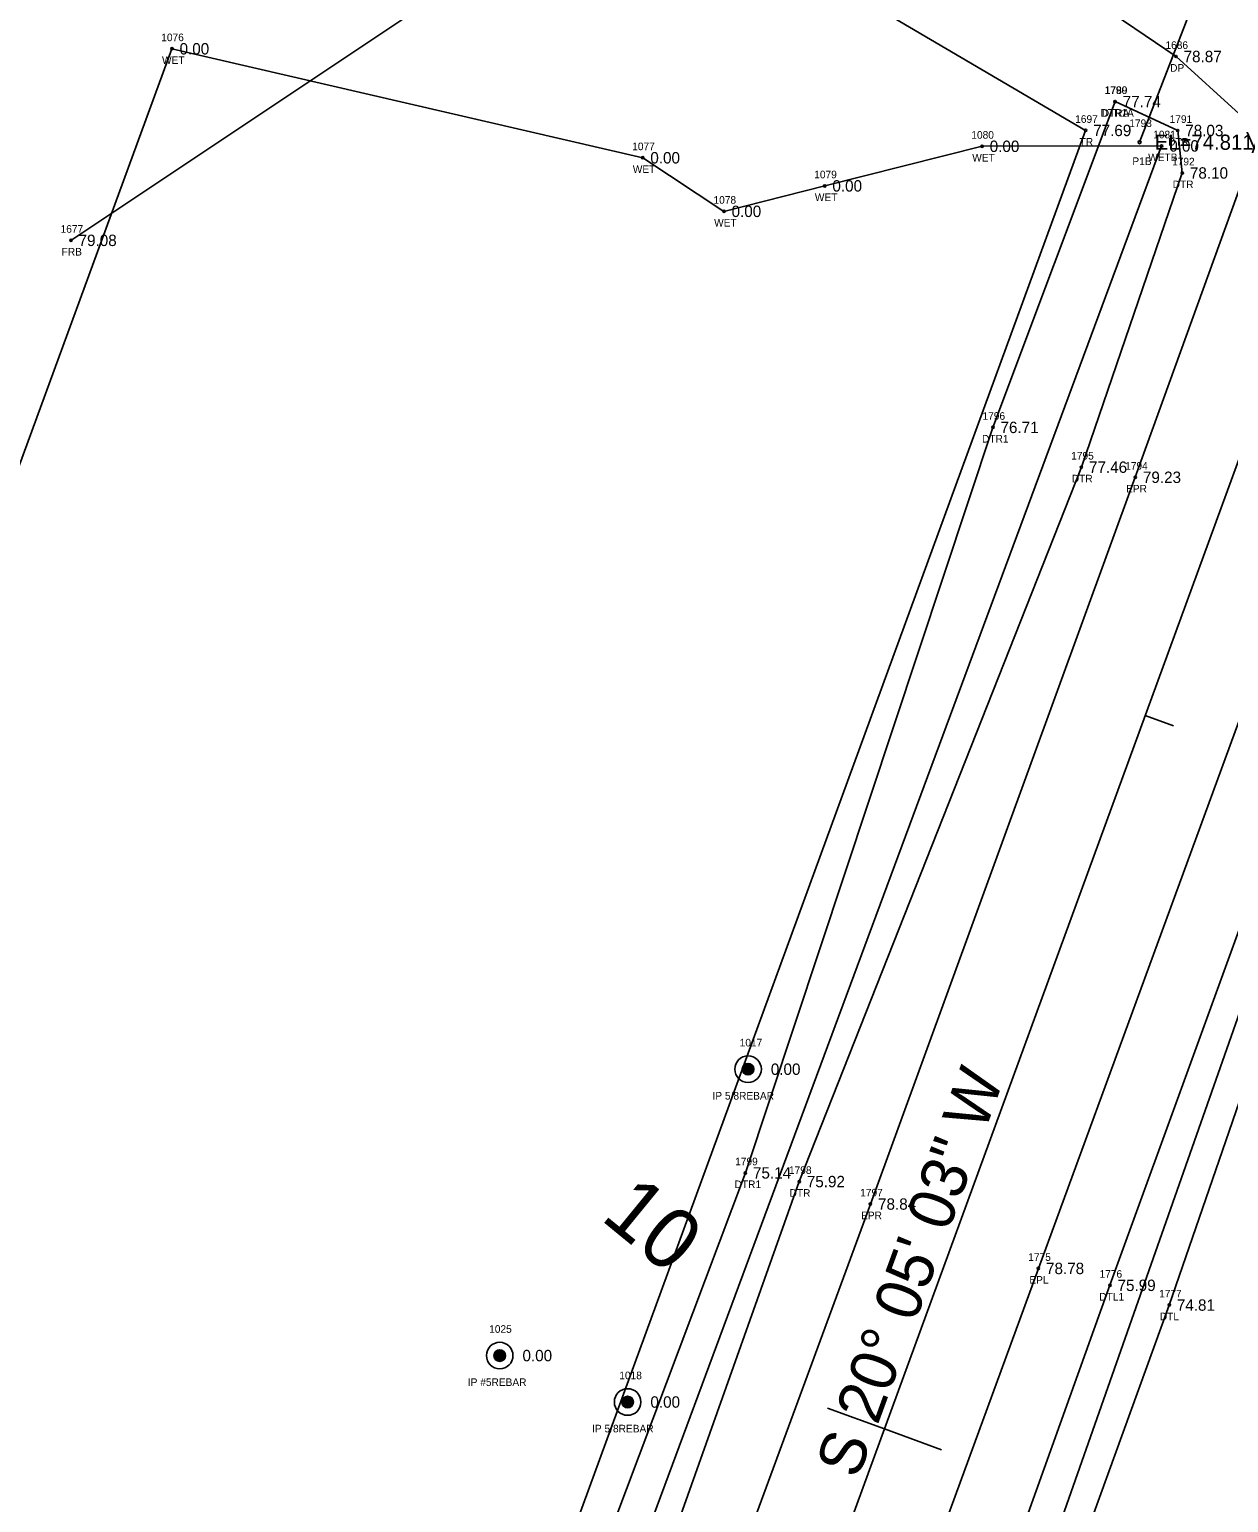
# Model space of a CAD drawing. Extents: x 2139392 to 2143384, y 505395 to 510520.
# Drawn here: x 2140882.2 to 2141040.1, y 509145.6 to 509339.5 of the extents above; entities that cross this region are included whole.
import ezdxf

# ---------------------------------------------------------------- set-up
doc = ezdxf.new("R2010")
doc.units = 0
for name, color, linetype in [('RD_EV_EX_Wetlands', 7, 'Continuous'), ('RD_EX_DR_Pipe', 7, 'Continuous'), ('RD_EX_DR_Pipe_txCode', 7, 'Continuous'), ('RD_EX_Driveway', 7, 'Continuous'), ('RD_EX_Driveway_txCode', 7, 'Continuous'), ('RD_EX_DV_Prop_txCode', 7, 'Continuous'), ('RD_EX_DV_PropPin', 7, 'Continuous'), ('RD_EX_Fence_Other', 7, 'Continuous'), ('RD_EX_Fence_Other_txCode', 7, 'Continuous'), ('RD_EX_H2O', 7, 'Continuous'), ('RD_EX_H2O_txCode', 7, 'Continuous'), ('RD_EX_H2O_WetLd_txCode', 7, 'Continuous'), ('RD_EX_Road', 7, 'Continuous'), ('RD_EX_Road_txCode', 7, 'Continuous'), ('RD_EX_TX_Driveway_ELEV', 7, 'Continuous'), ('RD_EX_TX_DV_Prop_ELEV', 7, 'Continuous'), ('RD_EX_TX_Fence_Other_ELEV', 7, 'Continuous'), ('RD_EX_TX_H2O_ELEV', 7, 'Continuous'), ('RD_EX_TX_H2O_WetLd_ELEV', 7, 'Continuous'), ('RD_EX_TX_Road_ELEV', 7, 'Continuous'), ('RD_EX_TX_VEG_ELEV', 7, 'Continuous'), ('RD_EX_VEG', 7, 'Continuous'), ('RD_EX_VEG_txCode', 7, 'Continuous'), ('RD_HC_Cl', 7, 'Continuous'), ('RD_HC_Data', 7, 'Continuous'), ('RD_HC_Data_Tic', 7, 'Continuous'), ('RD_HC_TX_Sta50', 7, 'Continuous'), ('RD_SMD_Locator', 7, 'Continuous'), ('RD_TX_Pipe_ElevEX', 7, 'Continuous')]:
    doc.layers.add(name, color=color, linetype=linetype)

msp = doc.modelspace()

# ---------------------------------------------------------------- linework, layer by layer
at = {"layer": 'RD_EV_EX_Wetlands'}
for p, q in [((2141031.31, 509324.16), (2140691.53, 508408.63)), ((2141075.3, 509306.14), (2140751.4, 508384.33))]:
    msp.add_line(p, q, dxfattribs=at)
msp.add_lwpolyline([(2140532.98, 508332.74), (2140900.95, 509336.95), (2140962.96, 509322.6), (2140973.66, 509315.55), (2140986.94, 509318.9), (2141007.66, 509324.11), (2141031.31, 509324.16)], dxfattribs=at)
at = {"layer": 'RD_EX_DR_Pipe'}
msp.add_line((2141039.58, 509353.51), (2141028.4, 509324.65), dxfattribs=at)
at = {"layer": 'RD_EX_Driveway'}
msp.add_lwpolyline([(2141052.52, 509348.48), (2141045.04, 509346.63), (2141037.37, 509348.41), (2141026.29, 509351.7), (2141022.22, 509343.44), (2141033.2, 509335.93), (2141041.54, 509328.4), (2141043.48, 509323.88)], dxfattribs=at)
at = {"layer": 'RD_EX_DV_PropPin'}
for p, q in [((2140976.1, 509202.42), (2140976.1, 509202.82)), ((2140976.13, 509202.32), (2140976.13, 509202.92)), ((2140976.17, 509202.25), (2140976.17, 509202.99)), ((2140976.2, 509202.19), (2140976.2, 509203.05)), ((2140976.24, 509202.15), (2140976.24, 509203.09)), ((2140976.27, 509202.1), (2140976.27, 509203.13)), ((2140976.31, 509202.07), (2140976.31, 509203.17)), ((2140976.34, 509202.04), (2140976.34, 509203.2)), ((2140976.38, 509202.01), (2140976.38, 509203.23)), ((2140976.41, 509201.98), (2140976.41, 509203.25)), ((2140976.45, 509201.96), (2140976.45, 509203.28)), ((2140976.48, 509201.94), (2140976.48, 509203.29)), ((2140976.52, 509201.93), (2140976.52, 509203.31)), ((2140976.55, 509201.91), (2140976.55, 509203.33)), ((2140976.59, 509201.9), (2140976.59, 509203.34)), ((2140976.62, 509201.89), (2140976.62, 509203.35)), ((2140976.66, 509201.88), (2140976.66, 509203.36)), ((2140976.69, 509201.87), (2140976.69, 509203.37)), ((2140976.73, 509201.87), (2140976.73, 509203.37)), ((2140976.76, 509201.86), (2140976.76, 509203.38)), ((2140976.8, 509201.86), (2140976.8, 509203.38)), ((2140976.83, 509201.86), (2140976.83, 509203.38)), ((2140976.87, 509201.86), (2140976.87, 509203.38)), ((2140976.9, 509201.86), (2140976.9, 509203.38)), ((2140976.94, 509201.87), (2140976.94, 509203.37)), ((2140976.97, 509201.87), (2140976.97, 509203.37)), ((2140977.01, 509201.88), (2140977.01, 509203.36)), ((2140977.04, 509201.89), (2140977.04, 509203.35)), ((2140977.08, 509201.9), (2140977.08, 509203.34)), ((2140977.11, 509201.91), (2140977.11, 509203.33)), ((2140977.15, 509201.93), (2140977.15, 509203.31)), ((2140977.18, 509201.94), (2140977.18, 509203.29)), ((2140977.22, 509201.96), (2140977.22, 509203.28)), ((2140977.25, 509201.98), (2140977.25, 509203.25)), ((2140977.29, 509202.01), (2140977.29, 509203.23)), ((2140977.32, 509202.04), (2140977.32, 509203.2)), ((2140977.36, 509202.07), (2140977.36, 509203.17)), ((2140977.39, 509202.1), (2140977.39, 509203.13)), ((2140977.43, 509202.15), (2140977.43, 509203.09)), ((2140977.46, 509202.19), (2140977.46, 509203.05)), ((2140977.5, 509202.25), (2140977.5, 509202.99)), ((2140977.53, 509202.32), (2140977.53, 509202.92)), ((2140977.57, 509202.42), (2140977.57, 509202.82)), ((2140943.66, 509164.31), (2140943.66, 509165.53)), ((2140943.7, 509164.29), (2140943.7, 509165.56)), ((2140943.73, 509164.26), (2140943.73, 509165.58)), ((2140943.77, 509164.25), (2140943.77, 509165.6)), ((2140943.8, 509164.23), (2140943.8, 509165.61)), ((2140943.84, 509164.21), (2140943.84, 509165.63)), ((2140943.87, 509164.2), (2140943.87, 509165.64)), ((2140943.91, 509164.19), (2140943.91, 509165.65)), ((2140943.94, 509164.18), (2140943.94, 509165.66)), ((2140943.98, 509164.17), (2140943.98, 509165.67)), ((2140944.01, 509164.17), (2140944.01, 509165.67)), ((2140944.05, 509164.16), (2140944.05, 509165.68)), ((2140944.08, 509164.16), (2140944.08, 509165.68)), ((2140944.12, 509164.16), (2140944.12, 509165.68)), ((2140944.15, 509164.16), (2140944.15, 509165.68)), ((2140944.19, 509164.16), (2140944.19, 509165.68)), ((2140944.22, 509164.17), (2140944.22, 509165.67)), ((2140944.26, 509164.17), (2140944.26, 509165.67)), ((2140944.29, 509164.18), (2140944.29, 509165.66)), ((2140944.33, 509164.19), (2140944.33, 509165.65)), ((2140944.36, 509164.2), (2140944.36, 509165.64)), ((2140944.4, 509164.21), (2140944.4, 509165.63)), ((2140944.43, 509164.23), (2140944.43, 509165.61)), ((2140944.47, 509164.25), (2140944.47, 509165.6)), ((2140944.5, 509164.26), (2140944.5, 509165.58)), ((2140944.54, 509164.29), (2140944.54, 509165.56)), ((2140944.57, 509164.31), (2140944.57, 509165.53)), ((2140943.38, 509164.72), (2140943.38, 509165.12)), ((2140943.42, 509164.62), (2140943.42, 509165.22)), ((2140943.45, 509164.55), (2140943.45, 509165.29)), ((2140943.49, 509164.49), (2140943.49, 509165.35)), ((2140943.52, 509164.45), (2140943.52, 509165.4)), ((2140943.56, 509164.41), (2140943.56, 509165.44)), ((2140943.59, 509164.37), (2140943.59, 509165.47)), ((2140943.63, 509164.34), (2140943.63, 509165.5)), ((2140944.61, 509164.34), (2140944.61, 509165.5)), ((2140944.64, 509164.37), (2140944.64, 509165.47)), ((2140944.68, 509164.41), (2140944.68, 509165.44)), ((2140944.71, 509164.45), (2140944.71, 509165.4)), ((2140944.75, 509164.49), (2140944.75, 509165.35)), ((2140944.78, 509164.55), (2140944.78, 509165.29)), ((2140944.82, 509164.62), (2140944.82, 509165.22)), ((2140944.85, 509164.72), (2140944.85, 509165.12)), ((2140960.23, 509158.61), (2140960.23, 509159)), ((2140960.27, 509158.51), (2140960.27, 509159.1)), ((2140960.31, 509158.44), (2140960.31, 509159.18)), ((2140960.34, 509158.38), (2140960.34, 509159.23)), ((2140960.38, 509158.33), (2140960.38, 509159.28)), ((2140960.41, 509158.29), (2140960.41, 509159.32)), ((2140960.45, 509158.26), (2140960.45, 509159.36)), ((2140960.48, 509158.22), (2140960.48, 509159.39)), ((2140960.52, 509158.2), (2140960.52, 509159.42)), ((2140960.55, 509158.17), (2140960.55, 509159.44)), ((2140960.59, 509158.15), (2140960.59, 509159.46)), ((2140960.62, 509158.13), (2140960.62, 509159.48)), ((2140960.66, 509158.11), (2140960.66, 509159.5)), ((2140960.69, 509158.1), (2140960.69, 509159.51)), ((2140960.73, 509158.09), (2140960.73, 509159.53)), ((2140960.76, 509158.07), (2140960.76, 509159.54)), ((2140960.8, 509158.07), (2140960.8, 509159.55)), ((2140960.83, 509158.06), (2140960.83, 509159.55)), ((2140960.87, 509158.05), (2140960.87, 509159.56)), ((2140960.9, 509158.05), (2140960.9, 509159.56)), ((2140960.94, 509158.05), (2140960.94, 509159.57)), ((2140960.97, 509158.05), (2140960.97, 509159.57)), ((2140961.01, 509158.05), (2140961.01, 509159.57)), ((2140961.04, 509158.05), (2140961.04, 509159.56)), ((2140961.08, 509158.05), (2140961.08, 509159.56)), ((2140961.11, 509158.06), (2140961.11, 509159.55)), ((2140961.15, 509158.07), (2140961.15, 509159.55)), ((2140961.18, 509158.07), (2140961.18, 509159.54)), ((2140961.22, 509158.09), (2140961.22, 509159.53)), ((2140961.25, 509158.1), (2140961.25, 509159.51)), ((2140961.29, 509158.11), (2140961.29, 509159.5)), ((2140961.32, 509158.13), (2140961.32, 509159.48)), ((2140961.36, 509158.15), (2140961.36, 509159.46)), ((2140961.39, 509158.17), (2140961.39, 509159.44)), ((2140961.43, 509158.2), (2140961.43, 509159.42)), ((2140961.46, 509158.22), (2140961.46, 509159.39)), ((2140961.5, 509158.26), (2140961.5, 509159.36)), ((2140961.53, 509158.29), (2140961.53, 509159.32)), ((2140961.57, 509158.33), (2140961.57, 509159.28)), ((2140961.6, 509158.38), (2140961.6, 509159.23)), ((2140961.64, 509158.44), (2140961.64, 509159.18)), ((2140961.67, 509158.51), (2140961.67, 509159.1)), ((2140961.71, 509158.61), (2140961.71, 509159))]:
    msp.add_line(p, q, dxfattribs=at)
for centre, radius in [((2140976.83, 509202.62), 1.75), ((2140976.83, 509202.62), 0.761), ((2140944.12, 509164.92), 1.75), ((2140944.12, 509164.92), 0.761), ((2140960.97, 509158.81), 1.75), ((2140960.97, 509158.81), 0.761)]:
    msp.add_circle(centre, radius, dxfattribs=at)
at = {"layer": 'RD_EX_Fence_Other'}
msp.add_lwpolyline([(2140896.33, 509403.86), (2140950.41, 509377.39), (2140950.41, 509377.39), (2140958.07, 509375.96), (2140964.37, 509365.43), (2140961.66, 509359.78), (2140950.97, 509353.98), (2140950.97, 509353.98), (2140887.65, 509311.73)], dxfattribs=at)
at = {"layer": 'RD_EX_H2O'}
for points in [[(2141109.57, 509415.73), (2141114.37, 509420.62), (2141120.58, 509418.47), (2141123.73, 509414.72), (2141106.65, 509363.28), (2141087.87, 509318.68), (2141079.16, 509303.21), (2141069.29, 509273.89), (2141065.76, 509268.54), (2141032.31, 509171.57), (2140998.87, 509079.36), (2140999.1, 509067.34)], [(2141109.57, 509415.73), (2141094.19, 509368.74), (2141059.48, 509270.33), (2141024.5, 509174.17), (2140991.17, 509081.19), (2140987.7, 509072.11)], [(2141025.18, 509330), (2141009.08, 509287.11), (2140976.48, 509188.97), (2140943.34, 509100.91), (2140941.69, 509092.55)], [(2141025.18, 509330), (2141033.42, 509326.19), (2141034.03, 509320.6), (2141020.74, 509281.87), (2140983.57, 509187.83), (2140949.44, 509091.79), (2140950.12, 509084.29)]]:
    msp.add_lwpolyline(points, dxfattribs=at)
at = {"layer": 'RD_EX_Road'}
for points in [[(2141086.27, 509371.27), (2141050.42, 509272.83), (2141015.08, 509176.39), (2140981.03, 509083.35), (2140979.15, 509077.9), (2140973.7, 509063.54), (2140966.53, 509043.25), (2140933.44, 508952.99), (2140896.92, 508852.59), (2140862.18, 508757.77), (2140824.9, 508656.32), (2140789.81, 508560.3), (2140766.77, 508496.85), (2140751.9, 508457.03), (2140731.87, 508401.54), (2140727.36, 508390.27)], [(2141052.52, 509348.48), (2141043.48, 509323.88), (2141027.84, 509280.54), (2140992.95, 509184.87), (2140958.53, 509091.45), (2140950.8, 509069.47), (2140944.28, 509052.06), (2140911.45, 508962.1), (2140874.65, 508861.6), (2140839.42, 508765.22), (2140802.38, 508664.56), (2140767.79, 508569.67), (2140744.17, 508504.83), (2140729.49, 508465.07), (2140707.16, 508404.62), (2140705.36, 508398.02)]]:
    msp.add_lwpolyline(points, dxfattribs=at)
at = {"layer": 'RD_EX_VEG'}
msp.add_lwpolyline([(2140900.08, 509397.36), (2141021.29, 509326.2), (2140852.61, 508865.26), (2140689.34, 508413.46), (2140624.53, 508226.48), (2140606.41, 508171.78), (2140591.23, 508116.67), (2140558.82, 507962.77), (2140538.78, 507709.07), (2140410.61, 507724.88)], dxfattribs=at)
at = {"layer": 'RD_HC_Cl'}
msp.add_line((2141333.53, 510081.69), (2140670.51, 508268.37), dxfattribs=at)
at = {"layer": 'RD_HC_Data_Tic'}
for p, q in [((2141029.13, 509249.18), (2141032.89, 509247.81)), ((2140994.79, 509155.26), (2140987.28, 509158.01)), ((2140994.79, 509155.26), (2141002.31, 509152.51))]:
    msp.add_line(p, q, dxfattribs=at)
at = {"layer": 'RD_SMD_Locator'}
for centre, radius in [((2140900.95, 509336.95), 0.15), ((2141033.2, 509335.93), 0.15), ((2141025.18, 509330), 0.15), ((2141025.18, 509330), 0.15), ((2141021.29, 509326.2), 0.15), ((2141028.4, 509324.65), 0.2), ((2141033.42, 509326.19), 0.15), ((2140962.96, 509322.6), 0.15), ((2141007.66, 509324.11), 0.15), ((2141031.31, 509324.16), 0.15), ((2141034.03, 509320.6), 0.15), ((2140986.94, 509318.9), 0.15), ((2140973.66, 509315.55), 0.15), ((2140887.65, 509311.73), 0.15), ((2141009.08, 509287.11), 0.15), ((2141020.74, 509281.87), 0.15), ((2141027.84, 509280.54), 0.15), ((2140976.83, 509202.62), 0.15), ((2140976.48, 509188.97), 0.15), ((2140983.57, 509187.83), 0.15), ((2140992.95, 509184.87), 0.15), ((2141015.08, 509176.39), 0.15), ((2141024.5, 509174.17), 0.15), ((2141032.31, 509171.57), 0.15), ((2140944.12, 509164.92), 0.15), ((2140960.97, 509158.81), 0.15)]:
    msp.add_circle(centre, radius, dxfattribs=at)

# ---------------------------------------------------------------- texts
at = {"layer": 'RD_EX_DR_Pipe_txCode'}
for s, p in [('1793', (2141027.05, 509326.65)), ('P1B', (2141027.45, 509321.65))]:
    msp.add_text(s, height=1, dxfattribs=at).set_placement(p)
at = {"layer": 'RD_EX_Driveway_txCode'}
for s, p in [('1686', (2141031.81, 509336.93)), ('DP', (2141032.42, 509333.93))]:
    msp.add_text(s, height=1, dxfattribs=at).set_placement(p)
at = {"layer": 'RD_EX_DV_Prop_txCode'}
for s, p in [('1017', (2140975.73, 509205.62)), ('IP 5/8REBAR', (2140972.15, 509198.62)), ('1025', (2140942.73, 509167.92)), ('IP #5REBAR', (2140939.92, 509160.92)), ('1018', (2140959.87, 509161.81)), ('IP 5/8REBAR', (2140956.29, 509154.81))]:
    msp.add_text(s, height=1, dxfattribs=at).set_placement(p)
at = {"layer": 'RD_EX_Fence_Other_txCode'}
for s, p in [('1677', (2140886.28, 509312.73)), ('FRB', (2140886.42, 509309.73))]:
    msp.add_text(s, height=1, dxfattribs=at).set_placement(p)
at = {"layer": 'RD_EX_H2O_txCode'}
for s, p in [('1790', (2141023.79, 509331)), ('1789', (2141023.83, 509331)), ('DTR1A', (2141023.26, 509328)), ('DTRA', (2141023.42, 509328)), ('1791', (2141032.36, 509327.19)), ('DTR', (2141032.16, 509324.19)), ('1792', (2141032.68, 509321.6)), ('DTR', (2141032.76, 509318.6)), ('1796', (2141007.71, 509288.11)), ('DTR1', (2141007.65, 509285.11)), ('1795', (2141019.39, 509282.87)), ('DTR', (2141019.47, 509279.87)), ('1799', (2140975.13, 509189.97)), ('1798', (2140982.22, 509188.83)), ('DTR1', (2140975.05, 509186.97)), ('DTR', (2140982.3, 509185.83)), ('1776', (2141023.13, 509175.17)), ('1777', (2141030.97, 509172.57)), ('DTL1', (2141023.09, 509172.17)), ('DTL', (2141031.07, 509169.57))]:
    msp.add_text(s, height=1, dxfattribs=at).set_placement(p)
at = {"layer": 'RD_EX_H2O_WetLd_txCode'}
for s, p in [('1076', (2140899.54, 509337.95)), ('WET', (2140899.64, 509334.95)), ('1077', (2140961.57, 509323.6)), ('1080', (2141006.24, 509325.11)), ('1081', (2141030.2, 509325.16)), ('WET', (2141006.36, 509322.11)), ('WETB', (2141029.53, 509322.16)), ('WET', (2140961.65, 509320.6)), ('1079', (2140985.55, 509319.9)), ('1078', (2140972.28, 509316.55)), ('WET', (2140985.63, 509316.9)), ('WET', (2140972.36, 509313.55))]:
    msp.add_text(s, height=1, dxfattribs=at).set_placement(p)
at = {"layer": 'RD_EX_Road_txCode'}
for s, p in [('1794', (2141026.5, 509281.54)), ('EPR', (2141026.62, 509278.54)), ('1797', (2140991.6, 509185.87)), ('EPR', (2140991.72, 509182.87)), ('1775', (2141013.74, 509177.39)), ('EPL', (2141013.88, 509174.39))]:
    msp.add_text(s, height=1, dxfattribs=at).set_placement(p)
at = {"layer": 'RD_EX_TX_Driveway_ELEV'}
msp.add_text('78.87', height=1.5, dxfattribs=at).set_placement((2141034.2, 509335.18))
at = {"layer": 'RD_EX_TX_DV_Prop_ELEV'}
for p in [(2140979.83, 509201.87), (2140947.12, 509164.17), (2140963.97, 509158.06)]:
    msp.add_text('0.00', height=1.5, dxfattribs=at).set_placement(p)
at = {"layer": 'RD_EX_TX_Fence_Other_ELEV'}
msp.add_text('79.08', height=1.5, dxfattribs=at).set_placement((2140888.65, 509310.98))
at = {"layer": 'RD_EX_TX_H2O_ELEV'}
for s, p in [('77.74', (2141026.18, 509329.25)), ('77.74', (2141026.18, 509329.25)), ('78.03', (2141034.42, 509325.44)), ('78.10', (2141035.03, 509319.85)), ('76.71', (2141010.08, 509286.36)), ('77.46', (2141021.74, 509281.12)), ('75.14', (2140977.48, 509188.22)), ('75.92', (2140984.57, 509187.08)), ('75.99', (2141025.5, 509173.42)), ('74.81', (2141033.31, 509170.82))]:
    msp.add_text(s, height=1.5, dxfattribs=at).set_placement(p)
at = {"layer": 'RD_EX_TX_H2O_WetLd_ELEV'}
for p in [(2140901.95, 509336.2), (2141008.66, 509323.36), (2141032.31, 509323.41), (2140963.96, 509321.85), (2140987.94, 509318.15), (2140974.66, 509314.8)]:
    msp.add_text('0.00', height=1.5, dxfattribs=at).set_placement(p)
at = {"layer": 'RD_EX_TX_Road_ELEV'}
for s, p in [('79.23', (2141028.84, 509279.79)), ('78.84', (2140993.95, 509184.12)), ('78.78', (2141016.08, 509175.64))]:
    msp.add_text(s, height=1.5, dxfattribs=at).set_placement(p)
at = {"layer": 'RD_EX_TX_VEG_ELEV'}
msp.add_text('77.69', height=1.5, dxfattribs=at).set_placement((2141022.29, 509325.45))
at = {"layer": 'RD_EX_VEG_txCode'}
for s, p in [('1697', (2141019.92, 509327.2)), ('TR', (2141020.5, 509324.2))]:
    msp.add_text(s, height=1, dxfattribs=at).set_placement(p)
at = {"layer": 'RD_HC_Data'}
msp.add_text('S 20%%d 05\' 03" W', height=6, rotation=69.9158, dxfattribs=at).set_placement((2140991.27, 509148.53))
at = {"layer": 'RD_HC_TX_Sta50'}
msp.add_text('10', height=8, rotation=320.693, dxfattribs=at).set_placement((2140957.25, 509182.92))
at = {"layer": 'RD_TX_Pipe_ElevEX'}
msp.add_text('EL=74.811', height=2, dxfattribs=at).set_placement((2141030.4, 509323.65))

doc.saveas('drawing.dxf')
